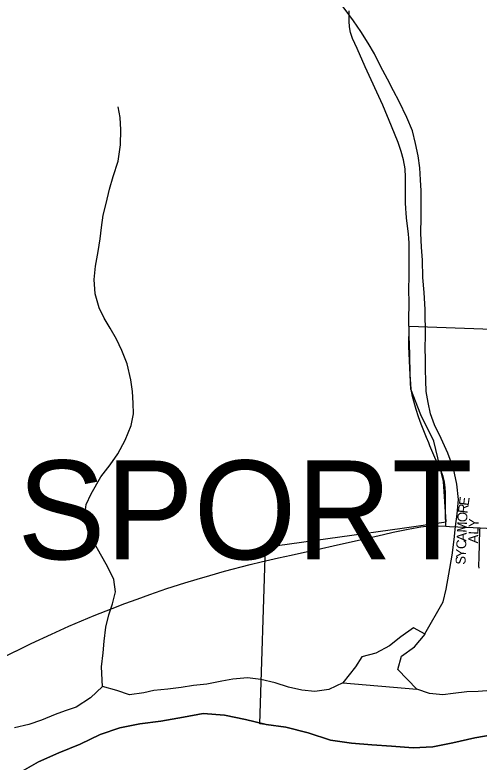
# Model space of a CAD drawing. Extents: x 1451455 to 1749751, y 218250 to 574981.
# Drawn here: x 1546700 to 1549049, y 290023 to 293806 of the extents above; entities that cross this region are included whole.
import ezdxf

# ---------------------------------------------------------------- set-up
doc = ezdxf.new("R2010")
doc.units = 0
for name, color, linetype in [('GM_X_City_Street', 7, 'Continuous'), ('GM_X_City_Street_Text', 7, 'Continuous'), ('GM_X_Corporation', 7, 'Continuous'), ('GM_X_Corporation_Text', 7, 'Continuous'), ('GM_X_County', 7, 'Continuous'), ('GM_X_Major_River', 7, 'Continuous'), ('GM_X_Minor_River', 7, 'Continuous'), ('GM_X_State_Route', 7, 'Continuous'), ('GM_X_Township', 7, 'Continuous'), ('GM_X_US_Route', 7, 'Continuous')]:
    doc.layers.add(name, color=color, linetype=linetype)

msp = doc.modelspace()

# ---------------------------------------------------------------- linework, layer by layer
at = {"layer": 'GM_X_City_Street'}
msp.add_lwpolyline([(1549050.1, 291004.9), (1549048.7, 291007.8), (1549047.8, 291011.9), (1549047.4, 291017.7), (1549049, 291059.2), (1549050.7, 291127.8), (1549053.1, 291196.3), (1549053.8, 291208.3)], dxfattribs=at)
at = {"layer": 'GM_X_Corporation'}
msp.add_lwpolyline([(1549135.7, 290163.9), (1549027.7, 290145.9), (1548915.6, 290119.8), (1548815.6, 290099.8), (1548715.5, 290093.8), (1548605.5, 290103.8), (1548505.5, 290109.8), (1548403.4, 290117.8), (1548297.4, 290133.9), (1548183.3, 290169.9), (1548071.3, 290200), (1547939.4, 290215.8), (1547967.6, 291111.3), (1548345.1, 291163.8), (1548658.9, 291207.5), (1548882.7, 291238.6), (1548869.3, 291443), (1548819.4, 291648), (1548754.7, 291780.9), (1548704, 291911.7), (1548694.1, 292126.3), (1548695.8, 292230.3), (1551917.2, 292113.9)], dxfattribs=at)
at = {"layer": 'GM_X_County'}
msp.add_lwpolyline([(1546712.7, 289963.5), (1546818.7, 290023.6), (1546922.7, 290069.7), (1547030.8, 290113.8), (1547130.8, 290161.9), (1547230.9, 290196), (1547332.9, 290216), (1547439, 290230), (1547553, 290250.1), (1547653.1, 290268.1), (1547761.1, 290260.1), (1547867.2, 290238.1), (1547971.2, 290212), (1548071.3, 290200), (1548183.3, 290169.9), (1548297.4, 290133.9), (1548403.4, 290117.8), (1548505.5, 290109.8), (1548605.5, 290103.8), (1548715.5, 290093.8), (1548815.6, 290099.8), (1548915.6, 290119.8), (1549027.7, 290145.9), (1549135.7, 290163.9)], dxfattribs=at)
at = {"layer": 'GM_X_Major_River'}
msp.add_line((1548359.7, 290423.1), (1548734.4, 290391.4), dxfattribs=at)
for points in [[(1548734.4, 290391.4), (1548638.1, 290490.9), (1548657.1, 290558.7), (1548721.7, 290605.8), (1548776.5, 290671), (1548717.1, 290701.9), (1548652.6, 290656.8), (1548596, 290611.7), (1548525.6, 290574.7), (1548455.5, 290555.8), (1548422.8, 290504.2), (1548359.7, 290423.1)], [(1548359.7, 290423.1), (1548289.3, 290390.1), (1548217.3, 290379.2), (1548151.5, 290386.2), (1548083.9, 290401.2), (1548016.4, 290424.3), (1547944.8, 290441.4), (1547877.1, 290448.4), (1547803.1, 290441.6), (1547747.1, 290432.4), (1547671.1, 290417.5), (1547603.1, 290410.6), (1547541.1, 290399.5), (1547473.1, 290392.5), (1547403.2, 290385.6), (1547353.1, 290372.3), (1547279.1, 290363.4), (1547215.5, 290384.4), (1547144, 290405.5), (1547083.3, 290348.4), (1547010.7, 290301.4), (1546954.6, 290282.3), (1546904.4, 290263), (1546834.1, 290234), (1546769.9, 290213), (1546697.8, 290196.1)], [(1549109.5, 290385.7), (1549043.5, 290380.6), (1548987.6, 290377.5), (1548917.7, 290370.6), (1548865.7, 290363.3), (1548797.9, 290370.4), (1548734.4, 290391.4)]]:
    msp.add_lwpolyline(points, dxfattribs=at)
at = {"layer": 'GM_X_Minor_River'}
for points in [[(1548775.1, 290671.7), (1548867.1, 290834.6), (1548882.2, 290898.4), (1548895.4, 290974.3), (1548913, 291070.2), (1548922.3, 291150.1), (1548929.4, 291216.1), (1548938.4, 291278), (1548945.6, 291352), (1548936.9, 291430.2), (1548920.2, 291508.6), (1548891.6, 291587.1), (1548856.8, 291661.8), (1548824, 291730.3), (1548802.9, 291786.7), (1548791.9, 291843), (1548780.8, 291899.2), (1548779.7, 291955.3), (1548778.6, 292009.4), (1548777.5, 292061.5), (1548776.5, 292119.5), (1548777.5, 292181.6), (1548775.7, 292313.8), (1548771.1, 292400), (1548764.4, 292476.1), (1548761.8, 292564.3), (1548756.9, 292630.4), (1548754.1, 292700.5), (1548755.4, 292780.6), (1548756.5, 292848.7), (1548755.6, 292914.8), (1548752.6, 292970.9), (1548749.6, 293031), (1548740.6, 293093.2), (1548727.7, 293155.5), (1548712.7, 293219.8), (1548683.9, 293286.3), (1548645.2, 293367), (1548616.2, 293421.5), (1548585.1, 293480), (1548550.3, 293546.6), (1548519.3, 293609.2), (1548488.3, 293663.7), (1548451.3, 293722.3), (1548414.2, 293777), (1548361.4, 293847.9)], [(1547144, 290405.5), (1547139, 290505), (1547146.1, 290575), (1547151.1, 290635), (1547160.3, 290705), (1547175.3, 290768.8), (1547194.2, 290824.6), (1547209.2, 290884.4), (1547200.2, 290946.6), (1547169.4, 291013.2), (1547132.4, 291075.9), (1547101.4, 291132.4), (1547068.5, 291195), (1547051.5, 291259.3), (1547060.6, 291327.3), (1547085.5, 291381), (1547134.9, 291466.3), (1547181.9, 291527.7), (1547220.8, 291583.1), (1547257.9, 291652.6), (1547289.1, 291726.2), (1547300, 291786.1), (1547298.9, 291840.2), (1547295.9, 291898.3), (1547286.9, 291958.5), (1547268.3, 292038.9), (1547241.4, 292107.4), (1547214.4, 292163.9), (1547181.3, 292220.5), (1547152.2, 292271), (1547127.1, 292323.5), (1547106.3, 292393.9), (1547101.4, 292466), (1547108.6, 292534), (1547121.8, 292607.9), (1547130.8, 292671.8), (1547137.8, 292729.8), (1547146.8, 292791.7), (1547161.8, 292851.5), (1547179, 292923.3), (1547198, 292987.1), (1547223.3, 293064.8), (1547234.7, 293148.7), (1547235.9, 293224.8), (1547233, 293286.9), (1547221.9, 293341.1)]]:
    msp.add_lwpolyline(points, dxfattribs=at)
at = {"layer": 'GM_X_State_Route'}
for points in [[(1548694.1, 292431.2), (1548694.3, 292468.2), (1548695.4, 292595.7), (1548694.4, 292651.5), (1548692.7, 292674.4), (1548691.3, 292697.4), (1548686.9, 292736.5), (1548681.4, 292778.6), (1548679.4, 292804.6), (1548677.5, 292823.9), (1548676.6, 292856.4), (1548677.4, 292928.2), (1548677.2, 292984.1), (1548674.2, 293026.9), (1548666.7, 293072.6), (1548655.4, 293114.1), (1548639, 293160.7), (1548606, 293243), (1548561.2, 293348.8), (1548472.6, 293542.8), (1548431.4, 293635.6), (1548409.1, 293686.4), (1548398.8, 293716.9), (1548393, 293745.1), (1548390.8, 293774), (1548392.1, 293826.2)], [(1548880.8, 291217.2), (1548879.6, 291281.8), (1548879.1, 291327.7), (1548879, 291347.4), (1548879.1, 291386.8), (1548877.4, 291413.3), (1548873.8, 291439.5), (1548867.2, 291468.5), (1548859.5, 291490.2), (1548851.9, 291508.4), (1548825.3, 291564.7), (1548814.9, 291588.5), (1548800.1, 291624.4), (1548793.9, 291639.4), (1548782.7, 291666.4), (1548773.2, 291690.8), (1548756, 291733.2), (1548742.7, 291770.1), (1548730.3, 291807.2), (1548712, 291873.1), (1548705.5, 291911.5), (1548703, 291937.3), (1548700.5, 291982.8), (1548697.9, 292087.5), (1548695.4, 292179), (1548694, 292277.3), (1548694.9, 292332.9), (1548694.1, 292431.2)]]:
    msp.add_lwpolyline(points, dxfattribs=at)
at = {"layer": 'GM_X_Township'}
msp.add_lwpolyline([(1549135.7, 290163.9), (1549027.7, 290145.9), (1548915.6, 290119.8), (1548815.6, 290099.8), (1548715.5, 290093.8), (1548605.5, 290103.8), (1548505.5, 290109.8), (1548403.4, 290117.8), (1548297.4, 290133.9), (1548183.3, 290169.9), (1548071.3, 290200), (1547971.2, 290212), (1547867.2, 290238.1), (1547761.1, 290260.1), (1547653.1, 290268.1), (1547553, 290250.1), (1547439, 290230), (1547332.9, 290216), (1547230.9, 290196), (1547130.8, 290161.9), (1547030.8, 290113.8), (1546922.7, 290069.7), (1546818.7, 290023.6), (1546712.7, 289963.5)], dxfattribs=at)
at = {"layer": 'GM_X_US_Route'}
for points in [[(1548214.3, 291096.1), (1548348.2, 291125.3), (1548463.1, 291151.6), (1548564.5, 291175.6), (1548614.5, 291186), (1548682.4, 291200.6), (1548717.8, 291207.4), (1548754.3, 291213), (1548781.3, 291216.9), (1548817.3, 291218.7), (1548880.8, 291217.2)], [(1548880.8, 291217.2), (1548898.6, 291216.1), (1548983.8, 291211.8), (1549053.8, 291208.3), (1549246, 291198.8), (1549380.8, 291193.4), (1549446, 291190.8), (1549596.6, 291183.3), (1549691.7, 291179), (1549777.2, 291174.6), (1549829.2, 291171.9), (1549878.4, 291170), (1550064.9, 291162.1), (1550163.2, 291157.9), (1550176.4, 291157.2), (1550297.5, 291151), (1550513.9, 291141.7), (1550578.8, 291138.8), (1550631.8, 291136.4), (1550789.1, 291129), (1550939.7, 291122.4), (1550975, 291120.7), (1551070.8, 291116.3), (1551373.7, 291102.5)], [(1547946.8, 291037.2), (1548034.3, 291056.7), (1548098.3, 291070.8), (1548210.5, 291095.3), (1548214.3, 291096.1)], [(1546623.2, 290544.7), (1546782.2, 290622.2), (1546886, 290671), (1546972.4, 290710), (1547100.8, 290764.1), (1547192.5, 290800.1), (1547256.6, 290825), (1547318.1, 290847.8), (1547382.8, 290871.3), (1547469.6, 290900.9), (1547560, 290930.1), (1547622.8, 290948.6), (1547685.6, 290967.3), (1547761.4, 290988.5), (1547891.3, 291023), (1547946.8, 291037.2)]]:
    msp.add_lwpolyline(points, dxfattribs=at)

# ---------------------------------------------------------------- texts
at = {"layer": 'GM_X_City_Street_Text'}
for s, rotation, p in [('E', 82.0785, (1548995.5, 291318.5)), ('R', 82.3147, (1548990.2, 291279.4)), ('O', 87.6622, (1548988.5, 291236.6)), ('ALY', 88.0262, (1549043.7, 291129.2)), ('M', 87.6626, (1548986.4, 291183.9)), ('A', 87.6495, (1548984.6, 291139.9)), ('C', 87.656, (1548982.9, 291100.3)), ('Y', 87.6678, (1548981.2, 291056.4)), ('S', 87.6499, (1548979.7, 291021.2))]:
    msp.add_text(s, height=50, rotation=rotation, dxfattribs=at).set_placement(p)
at = {"layer": 'GM_X_Corporation_Text'}
msp.add_text('HIGGINSPORT', height=500, rotation=0, dxfattribs=at).set_placement((1544335.2, 291049.8))

doc.saveas('drawing.dxf')
